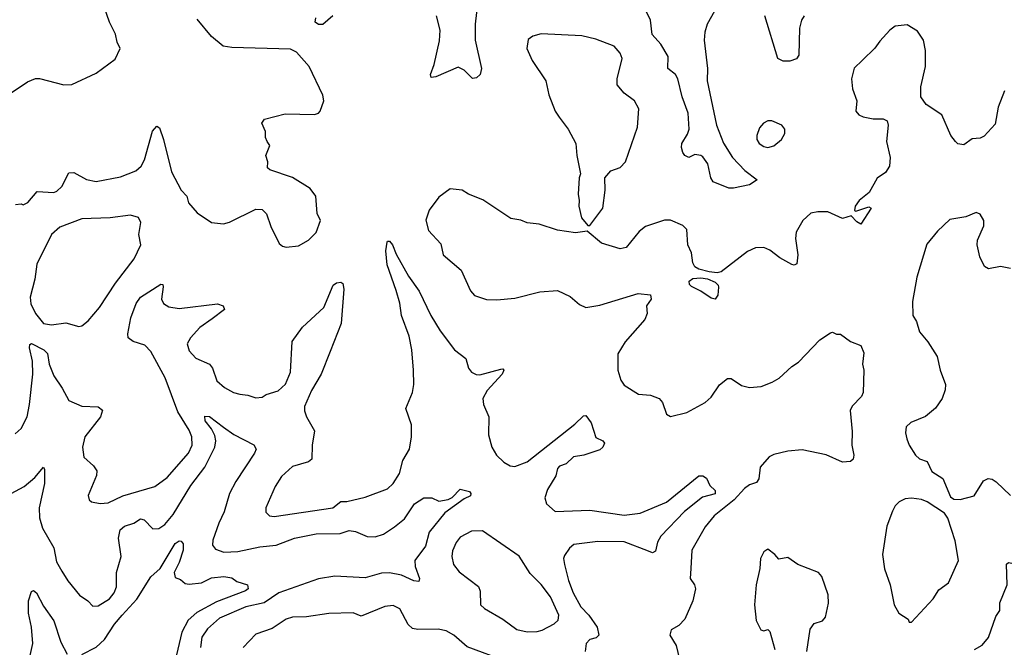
# Model space of a CAD drawing. Extents: x 1550320 to 1685906, y 509093 to 640511.
# Tile 331 of 532: x 1635817 to 1640685, y 563196 to 566297. Entities that reach past the tile are written whole.
import ezdxf

# ---------------------------------------------------------------- set-up
doc = ezdxf.new("R2010")
doc.units = 0

msp = doc.modelspace()

# ---------------------------------------------------------------- linework, layer by layer
at = {"layer": '0CON20XD'}
for points in [[(1635760.8, 565925), (1635855, 565990), (1635894.5, 566005.5), (1635915, 566005.6), (1636035, 565974.4), (1636075, 565976.9), (1636195, 566032.5), (1636289.1, 566100.9), (1636314, 566155), (1636298.6, 566185), (1636291.4, 566225), (1636261.1, 566285), (1636236.7, 566355)], [(1638080.5, 566375), (1638068.2, 566275), (1638069.4, 566195), (1638099.3, 566055), (1638092.8, 566025), (1638075, 566009.1), (1638055, 566005.4), (1638015, 566047.5), (1637985, 566062.5), (1637875, 566014.6), (1637851.8, 566011.8), (1637847.8, 566025), (1637865.5, 566075), (1637892.2, 566192.2), (1637895.5, 566245), (1637877.1, 566315)], [(1639251.2, 566338.8), (1639215.5, 566275), (1639203.8, 566235), (1639201.3, 566195), (1639216.8, 566055), (1639215.3, 565995), (1639261.4, 565775), (1639296.6, 565686.6), (1639341.2, 565615), (1639401.4, 565551.4), (1639462.5, 565505), (1639425, 565480.8), (1639345, 565464.2), (1639322.5, 565465), (1639244.5, 565495), (1639233.2, 565515), (1639219.2, 565585), (1639195, 565618.8), (1639183.6, 565626.4), (1639155, 565630), (1639125, 565616.2), (1639105.7, 565625.7), (1639095, 565640), (1639088.1, 565665), (1639090, 565685), (1639119, 565731), (1639127.1, 565755), (1639122.5, 565835), (1639091.8, 565915), (1639070.9, 566005), (1639058.6, 566025), (1639021.4, 566055), (1639022.2, 566115), (1638986.4, 566175), (1638943.3, 566223.3), (1638935.4, 566295), (1638892.2, 566382.2)], [(1635797, 565383), (1635825, 565387.5), (1635835, 565382.5), (1635857, 565393), (1635903, 565447), (1635985, 565443.3), (1636000.7, 565449.3), (1636025, 565472.5), (1636059.3, 565540.7), (1636085, 565541.2), (1636146.8, 565506.8), (1636195, 565497.5), (1636315, 565520), (1636390.5, 565549.5), (1636416.9, 565573.1), (1636434.4, 565605), (1636474.1, 565745.9), (1636495, 565770), (1636508.3, 565761.7), (1636528.6, 565705), (1636566.9, 565545), (1636615, 565453.8), (1636642.5, 565425), (1636651.3, 565391.3), (1636695, 565342.5), (1636765, 565294.2), (1636825, 565287.5), (1636855, 565295.8), (1636985, 565360), (1637015, 565358), (1637037.8, 565337.8), (1637059.2, 565275), (1637100.3, 565190.3), (1637116.9, 565176.9), (1637135, 565171.9), (1637195, 565179.5), (1637245, 565206.9), (1637283.1, 565245), (1637304, 565305), (1637288.3, 565338.3), (1637281.4, 565425), (1637253.2, 565463.2), (1637165, 565516.2), (1637054.1, 565554.1), (1637042.5, 565565), (1637043.8, 565595), (1637034.1, 565625.9), (1637053.8, 565675), (1637041.2, 565695), (1637032, 565715), (1637032, 565745), (1637013.8, 565785), (1637027.5, 565805), (1637129.3, 565830.7), (1637275, 565828.9), (1637294.6, 565835.4), (1637303.1, 565845), (1637320, 565895), (1637316.1, 565923.9), (1637247.5, 566065), (1637186, 566136), (1637155, 566151.4), (1636865, 566159.2), (1636822.5, 566165), (1636765, 566214), (1636695, 566300)], [(1637364.4, 566315.6), (1637315, 566273.3), (1637293.6, 566273.6), (1637277.5, 566285), (1637281.2, 566305)], [(1639695, 566315.6), (1639681.2, 566295), (1639671.5, 566255), (1639668.1, 566121.9), (1639656.9, 566103.1), (1639625, 566091.5), (1639591.9, 566091.9), (1639565, 566105.6), (1639500, 566315)], [(1640685.5, 565945), (1640654.4, 565865), (1640639.8, 565780.2), (1640585, 565721.2), (1640565, 565711.2), (1640525, 565707.5), (1640485, 565677.5), (1640455, 565683.3), (1640444.1, 565694.1), (1640420, 565725), (1640375, 565826.7), (1640298.3, 565878.3), (1640271.2, 565915), (1640272.5, 565965), (1640294.2, 566065), (1640294.4, 566145), (1640284.4, 566195), (1640255, 566240.6), (1640205, 566271.9), (1640145, 566264.4), (1640118.6, 566245), (1640068.9, 566191.1), (1640044.7, 566155.3), (1639982.9, 566097.1), (1639942.2, 566057.8), (1639929.4, 566005), (1639934.5, 565955), (1639955.7, 565895), (1639950, 565845), (1639965.9, 565825.9), (1639986.1, 565816.1), (1640036.4, 565806.4), (1640085, 565806.2), (1640105, 565797.5), (1640110, 565775), (1640102.5, 565695), (1640120, 565615), (1640117.7, 565572.3), (1640097.7, 565542.3), (1640056.1, 565513.9), (1640016.4, 565443.6), (1639967.4, 565402.6), (1639948.1, 565375), (1639944.4, 565354.4), (1639951.2, 565351.2), (1640015, 565371.2), (1640026.7, 565365), (1639975, 565286.7), (1639955, 565298), (1639928.3, 565328.3), (1639885, 565314.6), (1639812.5, 565347.5), (1639762, 565348), (1639728.9, 565341.1), (1639688.1, 565305), (1639655, 565246.7), (1639651.8, 565215), (1639663.1, 565135), (1639659.2, 565090.8), (1639646, 565084), (1639635, 565087.5), (1639575, 565120.6), (1639525, 565157.1), (1639495, 565171.4), (1639455, 565169.4), (1639415, 565151.4), (1639285, 565051.2), (1639265, 565046.7), (1639225, 565050.8), (1639174.1, 565064.1), (1639155.4, 565075.4), (1639144.3, 565095), (1639137.8, 565145), (1639119.4, 565185), (1639115, 565260), (1639095, 565279.2), (1639035, 565305.6), (1639005, 565305.7), (1638911.2, 565275), (1638879.3, 565250.7), (1638815, 565171.2), (1638785, 565164.4), (1638692.6, 565192.6), (1638621.7, 565251.7), (1638565, 565243.8), (1638475, 565256.2), (1638385, 565286.9), (1638325, 565293.5), (1638295, 565305.6), (1638245, 565314), (1638106.3, 565406.3), (1638035, 565434.2), (1638005, 565454.3), (1637945, 565461.2), (1637889.5, 565420.5), (1637841.2, 565355), (1637824.2, 565305.8), (1637838, 565255), (1637899.7, 565189.7), (1637910, 565135), (1637999.3, 565059.3), (1638045, 564956.7), (1638065, 564933.8), (1638124.5, 564914.5), (1638175, 564911.9), (1638265, 564921.4), (1638388.7, 564951.3), (1638475, 564959.2), (1638538.7, 564928.7), (1638585, 564890), (1638615, 564874.3), (1638685, 564885.6), (1638875, 564944.2), (1638935, 564936.7), (1638938.1, 564915)], [(1638635, 565280), (1638699.2, 565365), (1638711.2, 565455), (1638710, 565515), (1638739.5, 565550.5), (1638785, 565566.7), (1638811.2, 565595), (1638872, 565765), (1638877, 565857), (1638856.2, 565895), (1638805, 565934), (1638771.2, 565975), (1638770.8, 566005), (1638795.7, 566105), (1638785, 566131.2), (1638756.2, 566165), (1638665, 566200), (1638596.3, 566216.3), (1638395, 566227.5), (1638354.1, 566215.9), (1638330.7, 566199.3), (1638323.8, 566155), (1638351.2, 566095), (1638417.5, 565995), (1638432.9, 565925), (1638464.3, 565845), (1638484.2, 565815), (1638528.8, 565755), (1638566.7, 565685), (1638571.2, 565625), (1638590, 565535), (1638583.3, 565515), (1638577.5, 565435), (1638583.6, 565403.6), (1638581.2, 565375), (1638595, 565317.5), (1638625, 565280), (1638635, 565280)], [(1639515, 565665.8), (1639545, 565672.9), (1639583.8, 565705), (1639600, 565735), (1639600, 565755), (1639585, 565776.2), (1639535, 565797.5), (1639515, 565797.5), (1639494.1, 565785.9), (1639475, 565762.5), (1639461.2, 565725), (1639460.8, 565705), (1639472, 565685), (1639495, 565670), (1639515, 565665.8)], [(1636109.1, 564780.9), (1636125, 564784.3), (1636155, 564808.1), (1636211.8, 564875), (1636290.9, 564995), (1636383.6, 565115), (1636416.2, 565185), (1636406.8, 565235), (1636416.5, 565295), (1636405, 565318.9), (1636365, 565330.9), (1636265, 565316.9), (1636125, 565312.5), (1636015, 565272), (1635974.2, 565235.8), (1635901.7, 565088.3), (1635891.5, 565015), (1635868.6, 564925), (1635871.9, 564891.9), (1635894.7, 564844.7), (1635935, 564795.6), (1635975, 564788.5), (1636045, 564799.5), (1636109.1, 564780.9)], [(1640715, 565067.8), (1640665, 565077.1), (1640605.9, 565065.9), (1640586.8, 565076.8), (1640562.9, 565125), (1640550.8, 565185), (1640552.7, 565207.3), (1640582.7, 565277.3), (1640584, 565305), (1640565, 565336.2), (1640545, 565343.3), (1640495, 565323.3), (1640415, 565310), (1640355, 565252), (1640301.8, 565188.2), (1640252.9, 565025), (1640231.4, 564905), (1640233.1, 564835), (1640250, 564805), (1640266, 564755), (1640306.9, 564705), (1640352.6, 564632.6), (1640367.8, 564565), (1640394.5, 564494.5), (1640392, 564468), (1640376.7, 564425), (1640345, 564377.1), (1640295, 564335.6), (1640223.2, 564306.8), (1640200, 564285), (1640196.2, 564255), (1640203.1, 564225), (1640215, 564194), (1640245.6, 564145), (1640265, 564127.5), (1640303, 564113), (1640326, 564065), (1640380.3, 564030.3), (1640419.3, 563939.3), (1640435, 563927.5), (1640466.4, 563926.4), (1640535, 563943.8), (1640582.1, 564017.9), (1640605, 564030), (1640625, 564026), (1640645, 564012.5), (1640715, 563946)], [(1637694.5, 564055), (1637711.4, 564118.6), (1637744.4, 564175), (1637753.5, 564235), (1637753.5, 564295), (1637725.6, 564375), (1637759.5, 564455), (1637765.4, 564494.6), (1637764.6, 564565), (1637756.2, 564665), (1637742.7, 564732.7), (1637703.8, 564835), (1637695.9, 564895.9), (1637678.9, 564958.9), (1637633.1, 565085), (1637627.5, 565155), (1637633.1, 565196.9), (1637635, 565202.5), (1637645, 565202), (1637659.5, 565185), (1637678.8, 565138.8), (1637739.8, 565029.8), (1637792.5, 564955), (1637849.1, 564835), (1637895, 564759.4), (1637966.2, 564666.2), (1638023, 564623), (1638036.2, 564575), (1638050, 564555), (1638073, 564543), (1638091.7, 564541.7), (1638195, 564570), (1638205, 564571.2), (1638211.2, 564565), (1638202.9, 564545), (1638127.5, 564465), (1638106.9, 564425), (1638110.6, 564395), (1638135.6, 564335), (1638134.5, 564245), (1638151.9, 564185), (1638174.4, 564145), (1638209.8, 564109.8), (1638241.7, 564091.7), (1638265, 564089.5), (1638325, 564112.2), (1638561.3, 564298.7), (1638605, 564340), (1638615, 564341.2), (1638642.9, 564305), (1638665, 564232.5), (1638700, 564215), (1638708, 564205), (1638700, 564185), (1638685, 564171.4), (1638605.7, 564145.7), (1638555, 564136.9), (1638518, 564102), (1638485, 564090.9), (1638475, 564078.6), (1638467.6, 564042.4), (1638426.2, 563975), (1638412.9, 563935), (1638421.4, 563905), (1638465, 563867.3), (1638635, 563873.3), (1638805, 563848.9), (1638885, 563858.9), (1639015, 563912), (1639175, 564042.5), (1639195, 564042.5), (1639211.7, 564031.7), (1639228.8, 563995), (1639255, 563970.8), (1639255, 563953.9), (1639192.1, 563937.9), (1639103.2, 563866.8), (1638986.4, 563745), (1638970.4, 563715), (1638959.6, 563670.4), (1638945, 563663.1), (1638925, 563670), (1638805, 563717.1), (1638675, 563719.1), (1638557.2, 563702.8), (1638535, 563685.8), (1638510.2, 563649.8), (1638505.6, 563635), (1638511.1, 563605), (1638530, 563525), (1638553.6, 563465), (1638590.6, 563395), (1638630, 563355), (1638672, 563295), (1638680, 563255), (1638667, 563243), (1638636.4, 563233.6), (1638617.5, 563215), (1638612.5, 563175)], [(1635795, 564250.6), (1635824, 564276), (1635854.5, 564335), (1635865.9, 564395), (1635881.3, 564545), (1635879.6, 564609.6), (1635865.4, 564674.6), (1635867.9, 564692.1), (1635875, 564696.2), (1635935.6, 564665), (1635955, 564648.1), (1635962, 564595), (1635985, 564536.7), (1636026.7, 564476.7), (1636060, 564415), (1636125, 564387.5), (1636204.4, 564384.4), (1636227, 564367), (1636217.1, 564335), (1636139.2, 564235), (1636128, 564185), (1636133.8, 564135), (1636182.7, 564092.7), (1636197.7, 564067.7), (1636196, 564045), (1636156, 563945), (1636160, 563925), (1636172.5, 563915), (1636215, 563905.8), (1636255, 563908.9), (1636326.6, 563943.4), (1636485, 563990.9), (1636546.5, 564035), (1636651.8, 564155), (1636670, 564195), (1636668.2, 564235), (1636655, 564268.1), (1636599, 564359), (1636536.6, 564526.6), (1636465, 564657.8), (1636435, 564688.5), (1636377.4, 564707.4), (1636353.8, 564725), (1636351.4, 564745), (1636366, 564824), (1636393.5, 564895), (1636415, 564925.7), (1636515, 564990), (1636525, 564987.5), (1636526.7, 564976.7), (1636518.2, 564915), (1636528.6, 564895), (1636555, 564877.5), (1636605, 564869.4), (1636795, 564892), (1636823, 564883), (1636830, 564865), (1636768.3, 564818.3), (1636708, 564775), (1636660.8, 564725), (1636645.7, 564695), (1636655, 564661.2), (1636688, 564625), (1636755, 564594.3), (1636770, 564575), (1636792.2, 564512.2), (1636829.8, 564479.8), (1636874.7, 564454.7), (1636905, 564445.6), (1636945, 564442), (1636985, 564428), (1637015, 564431.2), (1637035.7, 564444.3), (1637095, 564463.5), (1637130.4, 564495), (1637156.2, 564555), (1637163.6, 564706.4), (1637215, 564778), (1637321.2, 564875), (1637367.5, 564985), (1637383.6, 564996.4), (1637405, 565000), (1637415, 564992.5), (1637420, 564965), (1637405.7, 564795), (1637352.6, 564657.4), (1637307.6, 564545), (1637259.8, 564465), (1637224.7, 564385), (1637224.2, 564364.2), (1637234.1, 564334.1), (1637274.5, 564264.5), (1637263.6, 564195), (1637260.8, 564125), (1637245, 564111.9), (1637165, 564089.4), (1637110.6, 564039.4), (1637079.3, 563990.7), (1637033.8, 563885), (1637034.1, 563864.1), (1637052.5, 563845), (1637075, 563842), (1637365, 563884.6), (1637405, 563915.4), (1637435, 563916.2), (1637525, 563937.5), (1637635, 563979.4), (1637663.1, 564005), (1637694.5, 564055)], [(1639255, 564916), (1639235, 564920.8), (1639185, 564956), (1639137.7, 564977.7), (1639128.3, 564988.3), (1639126.2, 565005), (1639145, 565018.6), (1639185, 565020.4), (1639216.6, 565016.6), (1639255, 565000.5), (1639270, 564985), (1639271.5, 564975), (1639268.1, 564935), (1639255, 564916)], [(1638938.1, 564915), (1638915, 564882.5), (1638918.6, 564845), (1638907.8, 564815), (1638809.5, 564705), (1638774.6, 564645.4), (1638774.6, 564565), (1638788.2, 564515), (1638805, 564491.4), (1638876.5, 564446.5), (1638935, 564441.1), (1638978.8, 564425), (1638994, 564405), (1639015, 564347.5), (1639035, 564336.7), (1639115, 564355.7), (1639206, 564405), (1639235, 564432), (1639277.4, 564492.6), (1639315.6, 564524.4), (1639335, 564524.3), (1639385, 564489.4), (1639425, 564478.6), (1639482.5, 564485), (1639536.7, 564505), (1639571.2, 564525), (1639635, 564583.8), (1639666.7, 564605), (1639772.5, 564715), (1639825, 564750), (1639835, 564752.5), (1639855, 564743.3), (1639875, 564742.5), (1639925, 564706.7), (1639975, 564686.7), (1639990.7, 564650.7), (1639983.3, 564595), (1639990, 564565), (1639987.5, 564455), (1639979.2, 564435), (1639932.4, 564387.6), (1639922.9, 564365), (1639932.7, 564262.7), (1639931.4, 564195), (1639940, 564145), (1639936.7, 564125), (1639925, 564113.3), (1639885, 564110), (1639804.1, 564145.9), (1639685, 564170.8), (1639615, 564164.4), (1639545, 564148.6), (1639522.5, 564137.5), (1639477.5, 564085), (1639471.4, 564028.6), (1639459.7, 564010.3), (1639425, 563997.8), (1639399.8, 563980.2), (1639349.6, 563925), (1639249.6, 563845), (1639205, 563790.6), (1639140.5, 563675), (1639134.3, 563584.3), (1639130.8, 563535), (1639152.5, 563505), (1639157.5, 563485), (1639144.3, 563425), (1639105.8, 563335), (1639075, 563303.8), (1639038.3, 563281.7), (1639031.2, 563255), (1639062, 563205), (1639078.1, 563135)], [(1636025, 563572.5), (1636054.7, 563524.7), (1636112.6, 563452.6), (1636153.8, 563425), (1636179.3, 563399.3), (1636205, 563400.8), (1636261.4, 563435), (1636284.4, 563465), (1636295.5, 563495), (1636296.2, 563565), (1636317.9, 563645), (1636306, 563735), (1636314.1, 563775.9), (1636335, 563794.5), (1636381.2, 563808.8), (1636415, 563830.9), (1636432.9, 563825), (1636475, 563781.8), (1636505, 563782.9), (1636535, 563802.3), (1636575, 563851.2), (1636663.1, 563995), (1636732.4, 564085), (1636781.9, 564185), (1636786.5, 564215), (1636781.4, 564241.4), (1636765.7, 564275.7), (1636734.6, 564315), (1636731.7, 564338.3), (1636755, 564335.6), (1636825, 564283.8), (1636875, 564247.3), (1636975, 564195.6), (1636985.5, 564175), (1636977.9, 564155), (1636885, 564014.2), (1636854.4, 563955), (1636827.4, 563865), (1636800.8, 563809.2), (1636771.8, 563725), (1636770, 563700), (1636785, 563680.5), (1636826.1, 563666.1), (1636895, 563669), (1637005, 563692.6), (1637085, 563700.6), (1637175, 563735.2), (1637283, 563757), (1637401.8, 563758.2), (1637445, 563772.9), (1637477.9, 563767.9), (1637535, 563743.9), (1637575, 563742.3), (1637615, 563755.4), (1637669.2, 563790.8), (1637719.6, 563830.4), (1637769.5, 563905), (1637815, 563933.5), (1637855, 563933.8), (1637888.3, 563918.3), (1637935, 563925.8), (1637955, 563936), (1637995, 563977.5), (1638040, 563965), (1638047.5, 563955), (1638045, 563943.8), (1638015, 563930), (1637919.5, 563860.5), (1637842, 563765), (1637822.6, 563695), (1637771.2, 563625), (1637772.1, 563595), (1637792.9, 563535), (1637789.4, 563520.6), (1637765, 563524.7), (1637705, 563552.9), (1637645, 563564.2), (1637605, 563561.2), (1637525, 563539.6), (1637375, 563547.3), (1637295, 563534.2), (1637098.8, 563465), (1637025, 563415.2), (1636935, 563395.8), (1636805, 563339.1), (1636745, 563286.2), (1636716.9, 563245), (1636710.7, 563195)], [(1635774.3, 563955), (1635839.4, 563990.6), (1635892.1, 564035), (1635935, 564086.2), (1635940, 564075), (1635939.4, 564005), (1635914.1, 563885), (1635915.3, 563835), (1635929.6, 563785), (1635986.5, 563686.5), (1635998.6, 563618.6), (1636025, 563572.5)], [(1640225, 563320), (1640332.5, 563435), (1640361.1, 563478.9), (1640408, 563515), (1640458, 563625), (1640441.3, 563721.3), (1640405, 563833.3), (1640388.3, 563858.3), (1640303.3, 563915), (1640275, 563925.6), (1640225, 563932.2), (1640195, 563928.5), (1640165, 563914.4), (1640145.6, 563895), (1640131.2, 563868.8), (1640103.1, 563795), (1640082.7, 563655), (1640093.1, 563583.1), (1640120, 563505), (1640140, 563405), (1640163.3, 563365), (1640210, 563335), (1640215, 563320), (1640225, 563320)], [(1638325, 563271.9), (1638375, 563274.4), (1638399.4, 563280.6), (1638458.8, 563311.2), (1638479.7, 563330.3), (1638482, 563355), (1638441.5, 563445), (1638395, 563505.6), (1638340.8, 563560.8), (1638285.8, 563645.8), (1638105, 563770.4), (1638049.8, 563770.2), (1637995, 563740), (1637975, 563714), (1637957, 563673), (1637953.8, 563643.8), (1637961.5, 563605), (1637989.1, 563569.1), (1638085.3, 563495.3), (1638093.7, 563473.7), (1638095.8, 563405), (1638115, 563386.9), (1638205.8, 563335), (1638275, 563284.4), (1638325, 563271.9)], [(1636125, 563160), (1636195, 563196.7), (1636236.7, 563235), (1636285, 563310.5), (1636322.9, 563355), (1636396.5, 563433.5), (1636465, 563544.2), (1636512, 563585), (1636585, 563708.8), (1636605, 563721.2), (1636615, 563720), (1636625, 563706.7), (1636625.4, 563675.4), (1636605.2, 563614.8), (1636580, 563565), (1636585, 563541.2), (1636611.2, 563531.2), (1636635, 563510.8), (1636655, 563507.5), (1636715, 563514.2), (1636765, 563538.2), (1636825.4, 563545.4), (1636865, 563538.8), (1636890, 563520), (1636943.6, 563503.6), (1636946, 563485), (1636934, 563475), (1636790.3, 563419.7), (1636692.1, 563367.9), (1636650.3, 563329.7), (1636618.9, 563271.1), (1636585, 563130)], [(1639707.8, 563175), (1639724.4, 563285.6), (1639745, 563313.3), (1639785, 563326.7), (1639801.2, 563345), (1639815.6, 563414.4), (1639814, 563455), (1639782, 563545), (1639765.8, 563565.8), (1639664.4, 563604.4), (1639615, 563638.8), (1639570.5, 563630.5), (1639550, 563655), (1639515, 563680), (1639495, 563667.5), (1639480, 563635), (1639476.7, 563585), (1639457.5, 563505), (1639449.2, 563405), (1639457.3, 563327.3), (1639481.7, 563281.7), (1639495, 563277.5), (1639515, 563283.3), (1639525, 563273.8), (1639550.9, 563185)], [(1640536.7, 563185), (1640575, 563206.9), (1640605.9, 563244.1), (1640642.2, 563347.8), (1640662.4, 563377.6), (1640663.1, 563415), (1640698.6, 563505), (1640695, 563606.7), (1640705.9, 563614.1), (1640745, 563606.7), (1640765, 563609.4), (1640826.2, 563643.8), (1640896.7, 563695), (1640905, 563706), (1640913.6, 563693.6), (1640910.5, 563565), (1640924, 563405), (1640906.7, 563355), (1640875, 563320), (1640858.8, 563275), (1640837, 563243), (1640830.5, 563165)], [(1635868.7, 563155), (1635882, 563215), (1635875.4, 563295.4), (1635860, 563365), (1635860, 563425), (1635875, 563472), (1635885, 563475.7), (1635900.6, 563465), (1635935, 563398.8), (1635985, 563326), (1636020.9, 563220.9), (1636051.9, 563161.9)], [(1638225.3, 563125.3), (1638028.6, 563198.6), (1637962.5, 563255), (1637925, 563277.8), (1637885, 563285.5), (1637785, 563283.6), (1637759.4, 563289.4), (1637738.3, 563308.3), (1637695.6, 563385), (1637662.6, 563402.6), (1637621.9, 563398.1), (1637505, 563348.9), (1637465, 563365.6), (1637345, 563362.5), (1637235, 563346.4), (1637165, 563344.4), (1637135, 563334.3), (1637065, 563288.9), (1636985, 563260), (1636922, 563195)]]:
    msp.add_lwpolyline(points, dxfattribs=at)

doc.saveas('drawing.dxf')
